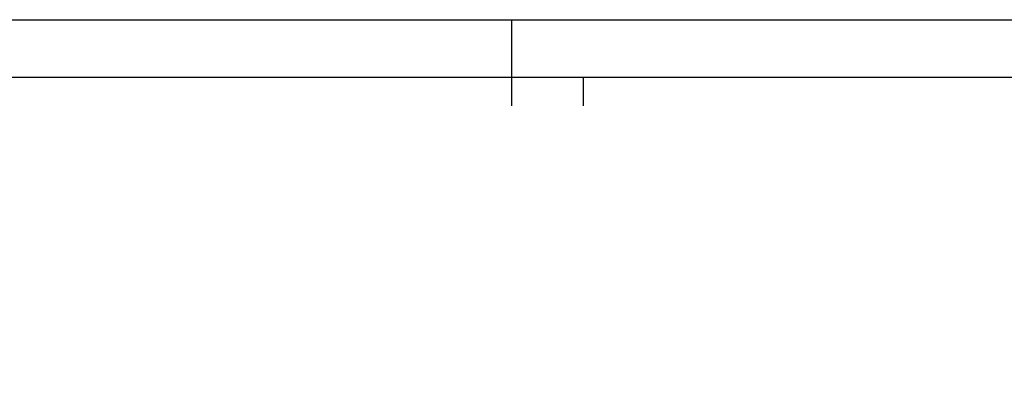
# Model space of a CAD drawing. Header units: millimetres. Extents: x 49320 to 60117, y -4209 to 20568.
# Tile 469 of 479: x 52178 to 52864, y 18273 to 18529. Entities that reach past the tile are written whole.
import ezdxf

# ---------------------------------------------------------------- set-up
doc = ezdxf.new("R2010")
doc.units = ezdxf.units.MM
doc.layers.add('M_Ramki do druku', color=7, linetype='Continuous', lineweight=25)
doc.layers.add('M_Ramki rysunków', color=2, linetype='Continuous', lineweight=25)
doc.layers.add('M_Ramki markery', color=1, linetype='Continuous')
doc.layers.add('RAMKA', color=3, linetype='Continuous')
doc.styles.add('MCAD_TS', font='GENISO.SHX', dxfattribs={"width": 0.8})

# ---------------------------------------------------------------- blocks, each defined once
blk = doc.blocks.new('*U554')
at = {"layer": 'M_Ramki do druku'}
blk.add_line((320, 297), (320, 293), dxfattribs=at)
at = {"layer": 'M_Ramki markery'}
for p, q in [((320, 293), (320, 291)), ((325, 293), (325, 291))]:
    blk.add_line(p, q, dxfattribs=at)
at = {"layer": 'M_Ramki rysunków', "color": 0, "linetype": 'ByBlock', "lineweight": -2}
blk.add_lwpolyline([(20, 4), (20, 293), (506, 293), (506, 4)], close=True, dxfattribs=at)
at = {"layer": 'M_Ramki do druku', "style": 'MCAD_TS', "width": 0.8}
for tag, p in [('KOMENTARZ', (11.543, 30.569)), ('RYSUNEK', (15.279, 30.569)), ('DATA', (19.016, 30.569))]:
    blk.add_attdef(tag, p, '', height=2, rotation=90, dxfattribs=at)

msp = doc.modelspace()

# ---------------------------------------------------------------- linework, layer by layer
at = {"layer": 'RAMKA', "color": 0, "ltscale": 0.8}
msp.add_lwpolyline([(49320.41, 18528.71), (54420.41, 18528.71), (54420.41, 15558.71), (49320.41, 15558.71)], close=True, dxfattribs=at)

# ---------------------------------------------------------------- block references
at = {"color": 0, "xscale": 10, "yscale": 10, "zscale": 10}
msp.add_blockref('*U554', (49320.41, 15558.71), dxfattribs=at)

doc.saveas('drawing.dxf')
